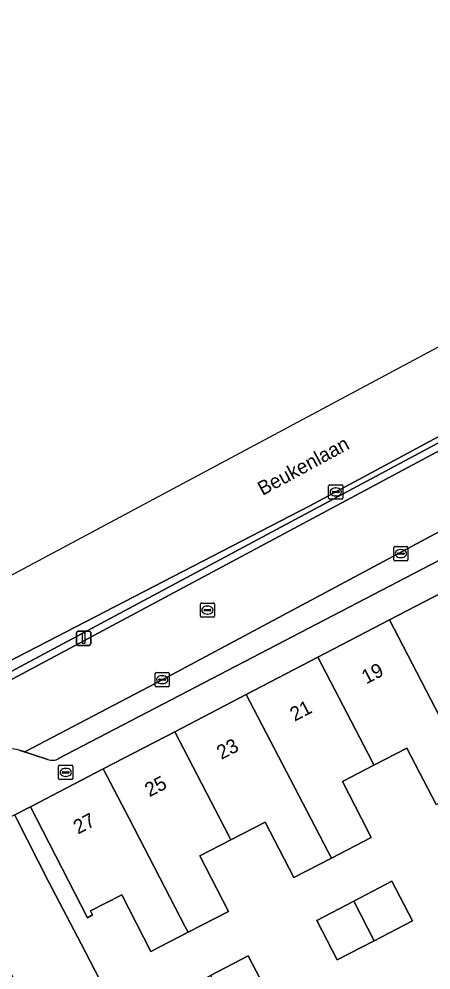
# Model space of a CAD drawing. Extents: x 159262 to 160143, y 383399 to 384319.
# Drawn here: x 159391.1 to 159420.2, y 384239.3 to 384306.3 of the extents above; entities that cross this region are included whole.
import ezdxf

# ---------------------------------------------------------------- set-up
doc = ezdxf.new("R2010")
doc.units = 0
for name, color, linetype in [('IMGEO_Berm_open', 7, 'Continuous'), ('IMGEO_Brandkraan', 7, 'Continuous'), ('IMGEO_Erf', 7, 'Continuous'), ('IMGEO_Kolk', 7, 'Continuous'), ('IMGEO_Lichtmast', 7, 'Continuous'), ('IMGEO_Openbare_ruimte_label', 7, 'Continuous'), ('IMGEO_Pand', 7, 'Continuous'), ('IMGEO_Pand_nummerreeks', 7, 'Continuous'), ('IMGEO_Parkeervlak_open', 7, 'Continuous'), ('IMGEO_Rijbaan_lokaal_open', 7, 'Continuous'), ('IMGEO_Rijbaan_regionaal_gesloten', 7, 'Continuous'), ('IMGEO_Rioolput', 7, 'Continuous'), ('IMGEO_Voetpad_open', 7, 'Continuous')]:
    doc.layers.add(name, color=color, linetype=linetype)

msp = doc.modelspace()

# ---------------------------------------------------------------- linework, layer by layer
at = {"layer": 'IMGEO_Berm_open'}
msp.add_lwpolyline([(159423.246, 384277.236), (159427.486, 384279.521), (159430.427, 384281.088), (159430.178, 384281.556), (159429.983, 384281.917), (159423.629, 384278.478), (159423.819, 384278.126), (159423.689, 384278.056), (159389.884, 384259.976), (159387.412, 384258.533), (159387.644, 384258.15), (159390.341, 384259.651)], close=True, dxfattribs=at)
for points in [[(159423.689, 384278.056), (159423.819, 384278.126), (159423.629, 384278.478), (159422.254, 384277.734), (159411.634, 384272.028), (159389.631, 384260.66), (159388.083, 384259.739), (159380.122, 384255.107), (159371.368, 384250), (159363.349, 384245.322), (159360.8, 384243.819), (159348.417, 384236.517)], [(159341.593, 384231.271), (159342.013, 384230.78), (159343.599, 384232.135), (159345.104, 384233.347), (159346.698, 384234.564), (159348.347, 384235.672), (159355.233, 384239.748), (159361.148, 384243.2), (159372.799, 384250), (159387.412, 384258.533), (159389.884, 384259.976), (159423.689, 384278.056)]]:
    msp.add_lwpolyline(points, dxfattribs=at)
at = {"layer": 'IMGEO_Brandkraan'}
for p, q in [((159393.93, 384252.823), (159393.93, 384253.675)), ((159394.005, 384253.749), (159394.857, 384253.749)), ((159394.418, 384253.529), (159394.443, 384253.529)), ((159394.931, 384253.675), (159394.931, 384252.823)), ((159394.189, 384253.243), (159394.189, 384253.255)), ((159394.627, 384253.206), (159394.229, 384253.206)), ((159394.232, 384253.292), (159394.63, 384253.292)), ((159394.441, 384252.969), (159394.416, 384252.969)), ((159394.673, 384253.255), (159394.673, 384253.243)), ((159394.857, 384252.749), (159394.005, 384252.749))]:
    msp.add_line(p, q, dxfattribs=at)
for points in [[(159393.93, 384252.823), (159393.93, 384253.675)], [(159394.005, 384253.749), (159394.857, 384253.749)], [(159394.931, 384253.675), (159394.931, 384252.823)], [(159394.857, 384252.749), (159394.005, 384252.749)]]:
    msp.add_lwpolyline(points, dxfattribs=at)
for centre, radius, start, end in [((159394.007, 384253.673), 0.0765, 91.55205, 178.44795), ((159394.007, 384253.673), 0.0765, 91.55205, 178.44795), ((159394.855, 384253.673), 0.0765, 1.55205, 88.44795), ((159394.855, 384253.673), 0.0765, 1.55205, 88.44795), ((159394.007, 384252.825), 0.0765, 181.55205, 268.44795), ((159394.007, 384252.825), 0.0765, 181.55205, 268.44795), ((159394.229, 384253.252), 0.0403, 85.87752, 175.75265), ((159394.226, 384253.242), 0.0366, 178.93798, 274.71019), ((159394.63, 384253.249), 0.043, 264.86636, 352.45326), ((159394.634, 384253.254), 0.0386, 1.73085, 96.63898), ((159394.855, 384252.825), 0.0765, 271.55205, 358.44795), ((159394.855, 384252.825), 0.0765, 271.55205, 358.44795)]:
    msp.add_arc(centre, radius, start, end, dxfattribs=at)
for centre, major_axis, ratio, start_param, end_param in [((159394.417, 384253.249), (-0.387, 0.002), 0.722429, 4.712389, 7.853982), ((159394.442, 384253.249), (-0.39, 0.002), 0.717154, 1.570796, 4.712389)]:
    msp.add_ellipse(centre, major_axis=major_axis, ratio=ratio, start_param=start_param, end_param=end_param, dxfattribs=at)
at = {"layer": 'IMGEO_Erf'}
for points in [[(159420.536, 384250.999), (159418.476, 384254.964), (159416.155, 384253.757), (159413.929, 384252.6), (159415.276, 384250), (159415.968, 384248.664), (159413.151, 384247.213), (159410.504, 384245.849), (159408.496, 384249.747), (159406.076, 384248.5), (159403.876, 384247.366), (159405.892, 384243.452), (159403.053, 384241.99), (159400.435, 384240.641), (159398.382, 384244.625), (159396.182, 384243.491), (159396.322, 384243.219), (159395.969, 384243.009), (159392.372, 384250), (159391.947, 384250.825), (159390.833, 384250.255)], [(159390.963, 384250), (159393.22, 384245.555), (159395.511, 384241.169), (159397.827, 384236.735), (159393.102, 384234.267), (159390.768, 384238.692)]]:
    msp.add_lwpolyline(points, dxfattribs=at)
for points in [[(159412.126, 384242.826), (159414.729, 384244.178), (159417.423, 384245.577), (159418.869, 384242.793), (159416.175, 384241.394), (159413.572, 384240.042)], [(159406.077, 384236.173), (159403.39, 384234.757), (159401.941, 384237.507), (159404.644, 384238.93), (159407.282, 384240.32), (159408.73, 384237.571), (159410.425, 384234.463), (159407.714, 384233.022), (159407.844, 384232.771), (159410.517, 384234.161), (159412.25, 384230.829), (159409.578, 384229.439), (159408.725, 384231.078), (159406.254, 384229.794), (159406.799, 384228.746), (159403.937, 384227.251), (159401.743, 384231.452), (159404.612, 384232.951), (159405.041, 384232.126), (159407.512, 384233.411)]]:
    msp.add_lwpolyline(points, close=True, dxfattribs=at)
at = {"layer": 'IMGEO_Kolk'}
for p, q in [((159412.962, 384272.582), (159412.962, 384273.434)), ((159413.037, 384273.508), (159413.889, 384273.508)), ((159413.221, 384273.002), (159413.221, 384273.014)), ((159413.659, 384272.965), (159413.261, 384272.965)), ((159413.264, 384273.051), (159413.662, 384273.051)), ((159413.45, 384273.288), (159413.475, 384273.288)), ((159413.705, 384273.014), (159413.705, 384273.002)), ((159413.963, 384273.434), (159413.963, 384272.582)), ((159413.889, 384272.508), (159413.037, 384272.508)), ((159413.473, 384272.728), (159413.448, 384272.728)), ((159417.551, 384268.238), (159417.551, 384269.09)), ((159417.626, 384269.164), (159418.478, 384269.164)), ((159418.039, 384268.944), (159418.064, 384268.944)), ((159418.552, 384269.09), (159418.552, 384268.238)), ((159417.81, 384268.658), (159417.81, 384268.67)), ((159418.248, 384268.621), (159417.85, 384268.621)), ((159417.853, 384268.707), (159418.251, 384268.707)), ((159418.062, 384268.384), (159418.037, 384268.384)), ((159418.294, 384268.67), (159418.294, 384268.658)), ((159418.478, 384268.164), (159417.626, 384268.164)), ((159400.728, 384259.357), (159400.728, 384260.209)), ((159400.803, 384260.283), (159401.655, 384260.283)), ((159401.729, 384260.209), (159401.729, 384259.357)), ((159400.987, 384259.777), (159400.987, 384259.789)), ((159401.425, 384259.74), (159401.027, 384259.74)), ((159401.03, 384259.826), (159401.428, 384259.826)), ((159401.239, 384259.503), (159401.214, 384259.503)), ((159401.216, 384260.063), (159401.241, 384260.063)), ((159401.471, 384259.789), (159401.471, 384259.777)), ((159401.655, 384259.283), (159400.803, 384259.283))]:
    msp.add_line(p, q, dxfattribs=at)
for points in [[(159412.962, 384272.582), (159412.962, 384273.434)], [(159413.037, 384273.508), (159413.889, 384273.508)], [(159413.963, 384273.434), (159413.963, 384272.582)], [(159413.889, 384272.508), (159413.037, 384272.508)], [(159417.551, 384268.238), (159417.551, 384269.09)], [(159417.626, 384269.164), (159418.478, 384269.164)], [(159418.552, 384269.09), (159418.552, 384268.238)], [(159418.478, 384268.164), (159417.626, 384268.164)], [(159400.728, 384259.357), (159400.728, 384260.209)], [(159400.803, 384260.283), (159401.655, 384260.283)], [(159401.729, 384260.209), (159401.729, 384259.357)], [(159401.655, 384259.283), (159400.803, 384259.283)]]:
    msp.add_lwpolyline(points, dxfattribs=at)
for centre, radius, start, end in [((159413.039, 384273.432), 0.0765, 91.55205, 178.44795), ((159413.039, 384273.432), 0.0765, 91.55205, 178.44795), ((159413.261, 384273.011), 0.0403, 85.87752, 175.75265), ((159413.258, 384273.001), 0.0366, 178.93798, 274.71019), ((159413.662, 384273.008), 0.043, 264.86636, 352.45326), ((159413.666, 384273.013), 0.0386, 1.73085, 96.63898), ((159413.887, 384273.432), 0.0765, 1.55205, 88.44795), ((159413.887, 384273.432), 0.0765, 1.55205, 88.44795), ((159413.039, 384272.584), 0.0765, 181.55205, 268.44795), ((159413.039, 384272.584), 0.0765, 181.55205, 268.44795), ((159413.887, 384272.584), 0.0765, 271.55205, 358.44795), ((159413.887, 384272.584), 0.0765, 271.55205, 358.44795), ((159417.628, 384269.088), 0.0765, 91.55205, 178.44795), ((159417.628, 384269.088), 0.0765, 91.55205, 178.44795), ((159418.476, 384269.088), 0.0765, 1.55205, 88.44795), ((159418.476, 384269.088), 0.0765, 1.55205, 88.44795), ((159417.628, 384268.24), 0.0765, 181.55205, 268.44795), ((159417.628, 384268.24), 0.0765, 181.55205, 268.44795), ((159417.85, 384268.667), 0.0403, 85.87752, 175.75265), ((159417.847, 384268.657), 0.0366, 178.93798, 274.71019), ((159418.251, 384268.664), 0.043, 264.86636, 352.45326), ((159418.255, 384268.669), 0.0386, 1.73085, 96.63898), ((159418.476, 384268.24), 0.0765, 271.55205, 358.44795), ((159418.476, 384268.24), 0.0765, 271.55205, 358.44795), ((159400.805, 384260.207), 0.0765, 91.55205, 178.44795), ((159400.805, 384260.207), 0.0765, 91.55205, 178.44795), ((159401.653, 384260.207), 0.0765, 1.55205, 88.44795), ((159401.653, 384260.207), 0.0765, 1.55205, 88.44795), ((159401.027, 384259.786), 0.0403, 85.87752, 175.75265), ((159401.024, 384259.776), 0.0366, 178.93798, 274.71019), ((159401.428, 384259.783), 0.043, 264.86636, 352.45326), ((159401.432, 384259.788), 0.0386, 1.73085, 96.63898), ((159400.805, 384259.359), 0.0765, 181.55205, 268.44795), ((159400.805, 384259.359), 0.0765, 181.55205, 268.44795), ((159401.653, 384259.359), 0.0765, 271.55205, 358.44795), ((159401.653, 384259.359), 0.0765, 271.55205, 358.44795)]:
    msp.add_arc(centre, radius, start, end, dxfattribs=at)
for centre, major_axis, ratio, start_param, end_param in [((159413.449, 384273.008), (-0.387, 0.002), 0.722429, 4.712389, 7.853982), ((159413.474, 384273.008), (-0.39, 0.002), 0.717154, 1.570796, 4.712389), ((159418.038, 384268.664), (-0.387, 0.002), 0.722429, 4.712389, 7.853982), ((159418.063, 384268.664), (-0.39, 0.002), 0.717154, 1.570796, 4.712389), ((159401.215, 384259.783), (-0.387, 0.002), 0.722429, 4.712389, 7.853982), ((159401.24, 384259.783), (-0.39, 0.002), 0.717154, 1.570796, 4.712389)]:
    msp.add_ellipse(centre, major_axis=major_axis, ratio=ratio, start_param=start_param, end_param=end_param, dxfattribs=at)
at = {"layer": 'IMGEO_Lichtmast'}
for p, q in [((159395.2, 384262.3), (159395.2, 384263.1)), ((159395.2, 384263.1), (159395.2, 384262.3)), ((159395.3, 384263.2), (159396.09, 384263.2)), ((159396.09, 384263.2), (159395.3, 384263.2)), ((159396.19, 384263.1), (159396.19, 384262.3)), ((159396.19, 384262.3), (159396.19, 384263.1)), ((159396.09, 384262.2), (159395.3, 384262.2)), ((159395.3, 384262.2), (159396.09, 384262.2))]:
    msp.add_line(p, q, dxfattribs=at)
msp.add_lwpolyline([(159395.62, 384263.075), (159395.77, 384263.075), (159395.77, 384262.325), (159395.62, 384262.325), (159395.62, 384263.075)], dxfattribs=at)
for centre, start, end in [((159395.3, 384263.1), 90, 180), ((159395.3, 384263.1), 90, 180), ((159396.09, 384263.1), 0, 90), ((159396.09, 384263.1), 360, 90), ((159395.3, 384262.3), 180, 270), ((159395.3, 384262.3), 180, 270), ((159396.09, 384262.3), 270, 0), ((159396.09, 384262.3), 270, 0)]:
    msp.add_arc(centre, 0.1, start, end, dxfattribs=at)
at = {"layer": 'IMGEO_Pand'}
for points in [[(159426.23, 384259.025), (159426.104, 384259.267), (159422.285, 384266.614), (159417.244, 384263.99), (159423.047, 384252.825), (159423.26, 384252.415), (159426.061, 384253.871), (159423.988, 384257.86)], [(159417.244, 384263.99), (159412.201, 384261.366), (159416.043, 384253.974), (159416.155, 384253.757), (159418.476, 384254.964), (159420.536, 384250.999), (159423.26, 384252.415), (159423.047, 384252.825)], [(159416.155, 384253.757), (159416.043, 384253.974), (159412.201, 384261.366), (159407.159, 384258.742), (159411.702, 384250), (159412.949, 384247.601), (159413.151, 384247.213), (159415.968, 384248.664), (159415.276, 384250), (159413.929, 384252.6)], [(159413.151, 384247.213), (159412.949, 384247.601), (159411.702, 384250), (159407.159, 384258.742), (159402.116, 384256.117), (159405.296, 384250), (159405.951, 384248.74), (159406.076, 384248.5), (159408.496, 384249.747), (159410.504, 384245.849)], [(159397.074, 384253.494), (159398.89, 384250), (159402.858, 384242.366), (159403.053, 384241.99), (159405.892, 384243.452), (159403.876, 384247.366), (159406.076, 384248.5), (159405.951, 384248.74), (159405.296, 384250), (159402.116, 384256.117)], [(159397.074, 384253.494), (159391.947, 384250.825), (159392.372, 384250), (159395.969, 384243.009), (159396.322, 384243.219), (159396.182, 384243.491), (159398.382, 384244.625), (159400.435, 384240.641), (159403.053, 384241.99), (159402.858, 384242.366), (159398.89, 384250)], [(159385.995, 384247.742), (159390.768, 384238.692), (159393.102, 384234.267), (159397.827, 384236.735), (159395.511, 384241.169), (159393.22, 384245.555), (159390.963, 384250), (159390.833, 384250.255), (159390.342, 384250), (159390.236, 384249.945), (159390.061, 384250), (159389.54, 384250.164), (159389.225, 384250), (159388.151, 384249.44), (159387.934, 384248.749)], [(159416.175, 384241.394), (159418.869, 384242.793), (159417.423, 384245.577), (159414.729, 384244.178)], [(159416.175, 384241.394), (159414.729, 384244.178), (159412.126, 384242.826), (159413.572, 384240.042)], [(159404.644, 384238.93), (159406.077, 384236.173), (159407.512, 384233.411), (159407.714, 384233.022), (159410.425, 384234.463), (159408.73, 384237.571), (159407.282, 384240.32)]]:
    msp.add_lwpolyline(points, close=True, dxfattribs=at)
at = {"layer": 'IMGEO_Parkeervlak_open'}
for points in [[(159475.396, 384299.461), (159462.736, 384292.692), (159450.164, 384285.967), (159418.184, 384268.831), (159401.228, 384259.783), (159391.541, 384254.692), (159391.148, 384254.814), (159393.158, 384254.165)], [(159393.93, 384254.235), (159435.444, 384275.844)]]:
    msp.add_lwpolyline(points, dxfattribs=at)
msp.add_arc((159393.477, 384254.936), 0.835, 247.51831, 302.84378, dxfattribs=at)
at = {"layer": 'IMGEO_Rijbaan_lokaal_open'}
for points in [[(159477.809, 384306.328), (159436.156, 384284.139), (159437.439, 384281.762), (159437.812, 384281.781), (159438.111, 384281.521), (159438.137, 384281.126), (159437.874, 384280.829), (159435.136, 384279.348), (159434.741, 384279.379), (159434.485, 384279.682), (159434.519, 384280.077), (159434.824, 384280.33), (159433.553, 384282.747), (159433.002, 384282.456), (159430.427, 384281.088), (159427.486, 384279.521), (159423.246, 384277.236), (159390.341, 384259.651)], [(159418.184, 384268.831), (159450.164, 384285.967), (159462.736, 384292.692), (159475.396, 384299.461), (159479.629, 384301.608)], [(159391.148, 384254.814), (159391.541, 384254.692), (159401.228, 384259.783), (159418.184, 384268.831)]]:
    msp.add_lwpolyline(points, dxfattribs=at)
msp.add_arc((159390.533, 384252.914), 1.997, 72.05332, 114.38567, dxfattribs=at)
at = {"layer": 'IMGEO_Rijbaan_regionaal_gesloten'}
msp.add_lwpolyline([(159358.087, 384248.64), (159359.142, 384246.764), (159360.8, 384243.819), (159363.349, 384245.322), (159371.368, 384250), (159380.122, 384255.107), (159388.083, 384259.739), (159389.631, 384260.66), (159411.634, 384272.028), (159422.254, 384277.734), (159423.629, 384278.478), (159420.978, 384283.376), (159380.58, 384261.801), (159375.924, 384259.314)], close=True, dxfattribs=at)
at = {"layer": 'IMGEO_Rioolput'}
for p, q in [((159403.919, 384264.259), (159403.919, 384265.111)), ((159403.994, 384265.185), (159404.846, 384265.185)), ((159404.407, 384264.965), (159404.432, 384264.965)), ((159404.92, 384265.111), (159404.92, 384264.259)), ((159404.846, 384264.185), (159403.994, 384264.185)), ((159404.178, 384264.679), (159404.178, 384264.691)), ((159404.616, 384264.642), (159404.218, 384264.642)), ((159404.221, 384264.728), (159404.619, 384264.728)), ((159404.43, 384264.405), (159404.405, 384264.405)), ((159404.662, 384264.691), (159404.662, 384264.679))]:
    msp.add_line(p, q, dxfattribs=at)
for points in [[(159403.919, 384264.259), (159403.919, 384265.111)], [(159403.994, 384265.185), (159404.846, 384265.185)], [(159404.92, 384265.111), (159404.92, 384264.259)], [(159404.846, 384264.185), (159403.994, 384264.185)]]:
    msp.add_lwpolyline(points, dxfattribs=at)
for centre, radius, start, end in [((159403.996, 384265.109), 0.0765, 91.55205, 178.44795), ((159403.996, 384265.109), 0.0765, 91.55205, 178.44795), ((159404.844, 384265.109), 0.0765, 1.55205, 88.44795), ((159404.844, 384265.109), 0.0765, 1.55205, 88.44795), ((159403.996, 384264.261), 0.0765, 181.55205, 268.44795), ((159403.996, 384264.261), 0.0765, 181.55205, 268.44795), ((159404.218, 384264.688), 0.0403, 85.87752, 175.75265), ((159404.215, 384264.678), 0.0366, 178.93798, 274.71019), ((159404.619, 384264.685), 0.043, 264.86636, 352.45326), ((159404.623, 384264.69), 0.0386, 1.73085, 96.63898), ((159404.844, 384264.261), 0.0765, 271.55205, 358.44795), ((159404.844, 384264.261), 0.0765, 271.55205, 358.44795)]:
    msp.add_arc(centre, radius, start, end, dxfattribs=at)
for centre, major_axis, ratio, start_param, end_param in [((159404.406, 384264.685), (-0.387, 0.002), 0.722429, 4.712389, 7.853982), ((159404.431, 384264.685), (-0.39, 0.002), 0.717154, 1.570796, 4.712389)]:
    msp.add_ellipse(centre, major_axis=major_axis, ratio=ratio, start_param=start_param, end_param=end_param, dxfattribs=at)
at = {"layer": 'IMGEO_Voetpad_open'}
for points in [[(159390.833, 384250.255), (159391.947, 384250.825), (159397.074, 384253.494), (159402.116, 384256.117), (159407.159, 384258.742), (159412.201, 384261.366), (159417.244, 384263.99), (159422.285, 384266.614), (159427.328, 384269.238), (159432.484, 384271.922), (159433.775, 384272.585), (159438.932, 384275.268), (159443.982, 384277.894), (159449.032, 384280.52), (159454.082, 384283.147), (159459.132, 384285.773), (159464.271, 384288.446), (159465.907, 384289.302), (159483.724, 384298.576)], [(159435.072, 384276.504), (159435.444, 384275.844), (159393.93, 384254.235)], [(159393.158, 384254.165), (159391.148, 384254.814)]]:
    msp.add_lwpolyline(points, dxfattribs=at)
for centre, radius, start, end in [((159390.533, 384252.914), 1.997, 72.05332, 114.38567), ((159393.477, 384254.936), 0.835, 247.51831, 302.84378)]:
    msp.add_arc(centre, radius, start, end, dxfattribs=at)

# ---------------------------------------------------------------- texts
at = {"layer": 'IMGEO_Openbare_ruimte_label'}
msp.add_text('Beukenlaan', height=1, rotation=28.40936, dxfattribs=at).set_placement((159408.302, 384272.724))
at = {"layer": 'IMGEO_Pand_nummerreeks'}
for s, rotation, p in [('19', 27.49419, (159415.611, 384259.443)), ('21', 27.49419, (159410.564, 384256.816)), ('23', 27.49419, (159405.397, 384254.126)), ('25', 27.49419, (159400.329, 384251.489)), ('27', 27.50046, (159395.294, 384248.869))]:
    msp.add_text(s, height=1, rotation=rotation, dxfattribs=at).set_placement(p)

doc.saveas('drawing.dxf')
